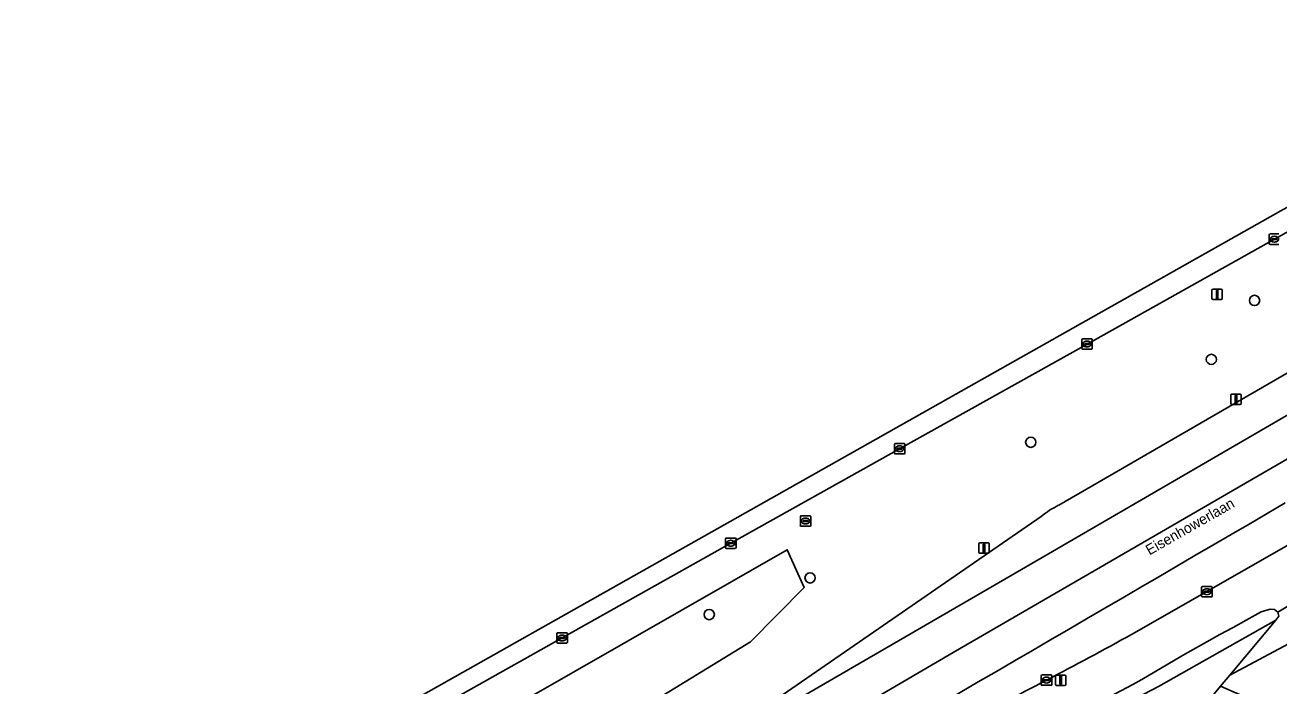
# Model space of a CAD drawing. Extents: x 162879 to 165540, y 384011 to 385181.
# Drawn here: x 163546.4 to 163666.7, y 384643.9 to 384707.4 of the extents above; entities that cross this region are included whole.
import ezdxf

# ---------------------------------------------------------------- set-up
doc = ezdxf.new("R2010")
doc.units = 0
for name, color, linetype in [('IMGEO_Berm_groen', 7, 'Continuous'), ('IMGEO_Boom', 7, 'Continuous'), ('IMGEO_Groenvoorziening', 7, 'Continuous'), ('IMGEO_Kolk', 7, 'Continuous'), ('IMGEO_Lichtmast', 7, 'Continuous'), ('IMGEO_Loofbos', 7, 'Continuous'), ('IMGEO_Openbare_ruimte_label', 7, 'Continuous'), ('IMGEO_Rijbaan_regionaal_gesloten', 7, 'Continuous'), ('IMGEO_Rioolput', 7, 'Continuous'), ('IMGEO_Verkeersbordpaal', 7, 'Continuous'), ('IMGEO_Waterloop', 7, 'Continuous')]:
    doc.layers.add(name, color=color, linetype=linetype)

msp = doc.modelspace()

# ---------------------------------------------------------------- linework, layer by layer
at = {"layer": 'IMGEO_Berm_groen'}
for points in [[(163645.56, 384661.26), (163686.54, 384684.98), (163686.81, 384686.29), (163689.39, 384698.58), (163689.66, 384699.88), (163684.21, 384696.82), (163666.27, 384686.81), (163648.28, 384676.74), (163630.3, 384666.69), (163614.1, 384657.62), (163597.91, 384648.53), (163579.95, 384638.44), (163562.02, 384628.39), (163545.84, 384619.24), (163530.43, 384610.54), (163529.66, 384610.1), (163512.63, 384600.42), (163500, 384593.26), (163480.31, 384582.09), (163463.28, 384572.44), (163447.16, 384563.2)], [(163353.26, 384484.91), (163378.88, 384500), (163500, 384571.65), (163511.91, 384578.65), (163540.1, 384595.31), (163582.45, 384620.32), (163604.63, 384633.3), (163605.88, 384634.03), (163607.57, 384635.13), (163643.89, 384660.19)], [(163378.63, 384521.33), (163404.48, 384536), (163407.91, 384535.21), (163426.45, 384541.49), (163485.44, 384571.92), (163489.38, 384582.36), (163520.67, 384600.07), (163532.64, 384607.06), (163548.08, 384616.08), (163619.51, 384657), (163621.14, 384653.38), (163616, 384648.15), (163607.16, 384642.74), (163598.58, 384634.69), (163569.11, 384617.76), (163564.61, 384617.78), (163539.14, 384600), (163510.29, 384581.32), (163511.13, 384579.94), (163414.38, 384522.86)]]:
    msp.add_lwpolyline(points, dxfattribs=at)
msp.add_arc((163649.35, 384653.49), 8.65, 116.0222, 129.1558, dxfattribs=at)
at = {"layer": 'IMGEO_Boom'}
for centre in [(163664.36, 384680.93), (163660.21, 384675.27), (163642.88, 384667.31), (163621.7, 384654.29), (163612.03, 384650.77)]:
    msp.add_circle(centre, 0.489, dxfattribs=at)
at = {"layer": 'IMGEO_Groenvoorziening'}
for points in [[(163700.79, 384671.42), (163693.63, 384672.35), (163691.95, 384671.4), (163675.85, 384662.17), (163659.79, 384652.97), (163652.55, 384648.86)], [(163641.19, 384638), (163641.88, 384638.33), (163643.31, 384639.13), (163644.64, 384639.9), (163645.83, 384640.56), (163647.11, 384641.22), (163648.4, 384641.87), (163649.7, 384642.51), (163650.99, 384643.16), (163652.69, 384644.05), (163653.54, 384644.53), (163654.79, 384645.26), (163656.03, 384646), (163657.27, 384646.74), (163657.94, 384647.13), (163659.77, 384648.16), (163661.02, 384648.85), (163662.29, 384649.54), (163663.56, 384650.24), (163664.98, 384651.04), (163665.84, 384651.28), (163666.27, 384651.27), (163666.58, 384651), (163700.79, 384671.42)], [(163622.41, 384619.42), (163627.18, 384622.62), (163631.97, 384625.79), (163636.77, 384628.93), (163642.16, 384632.05), (163647.67, 384634.95), (163653.29, 384637.61), (163658.74, 384641.08), (163661.1, 384643.89), (163661.98, 384644.94), (163666.4, 384650.22), (163655.13, 384643.87), (163643.74, 384637.9), (163641.42, 384636.9)]]:
    msp.add_lwpolyline(points, dxfattribs=at)
msp.add_arc((163453.71, 385009.48), 411.81, 296.294, 298.872, dxfattribs=at)
at = {"layer": 'IMGEO_Kolk'}
for p, q in [((163665.77, 384686.38), (163665.77, 384687.24)), ((163665.84, 384687.31), (163666.7, 384687.31)), ((163666.03, 384686.8), (163666.03, 384686.82)), ((163666.07, 384686.85), (163666.47, 384686.85)), ((163666.46, 384686.77), (163666.07, 384686.77)), ((163666.28, 384686.53), (163666.25, 384686.53)), ((163666.26, 384687.09), (163666.28, 384687.09)), ((163666.51, 384686.82), (163666.51, 384686.8)), ((163666.7, 384686.31), (163665.84, 384686.31)), ((163647.78, 384676.31), (163647.78, 384677.17)), ((163647.86, 384677.24), (163648.71, 384677.24)), ((163648.04, 384676.73), (163648.04, 384676.75)), ((163648.09, 384676.78), (163648.48, 384676.78)), ((163648.27, 384677.02), (163648.3, 384677.02)), ((163648.53, 384676.75), (163648.53, 384676.73)), ((163648.78, 384677.17), (163648.78, 384676.31)), ((163648.71, 384676.24), (163647.86, 384676.24)), ((163648.48, 384676.7), (163648.08, 384676.7)), ((163648.29, 384676.46), (163648.27, 384676.46)), ((163629.8, 384666.26), (163629.8, 384667.11)), ((163629.87, 384667.19), (163630.73, 384667.19)), ((163630.8, 384667.11), (163630.8, 384666.26)), ((163630.73, 384666.19), (163629.87, 384666.19)), ((163630.06, 384666.68), (163630.06, 384666.69)), ((163630.1, 384666.73), (163630.5, 384666.73)), ((163630.5, 384666.64), (163630.1, 384666.64)), ((163630.31, 384666.41), (163630.28, 384666.41)), ((163630.29, 384666.97), (163630.31, 384666.97)), ((163630.54, 384666.69), (163630.54, 384666.68)), ((163613.6, 384657.2), (163613.6, 384658.05)), ((163613.68, 384658.12), (163614.53, 384658.12)), ((163613.86, 384657.62), (163613.86, 384657.63)), ((163613.9, 384657.67), (163614.3, 384657.67)), ((163614.3, 384657.58), (163613.9, 384657.58)), ((163614.09, 384657.9), (163614.11, 384657.9)), ((163614.34, 384657.63), (163614.34, 384657.62)), ((163614.6, 384658.05), (163614.6, 384657.2)), ((163614.53, 384657.12), (163613.68, 384657.12)), ((163614.11, 384657.34), (163614.09, 384657.34)), ((163659.28, 384652.54), (163659.28, 384653.39)), ((163659.36, 384653.46), (163660.21, 384653.46)), ((163659.54, 384652.96), (163659.54, 384652.97)), ((163659.98, 384652.92), (163659.58, 384652.92)), ((163659.59, 384653.01), (163659.98, 384653.01)), ((163659.77, 384653.24), (163659.8, 384653.24)), ((163659.79, 384652.68), (163659.77, 384652.68)), ((163660.03, 384652.97), (163660.03, 384652.96)), ((163660.29, 384653.39), (163660.29, 384652.54)), ((163660.21, 384652.46), (163659.36, 384652.46)), ((163597.41, 384648.1), (163597.41, 384648.95)), ((163597.48, 384649.02), (163598.34, 384649.02)), ((163598.34, 384648.02), (163597.48, 384648.02)), ((163597.67, 384648.52), (163597.67, 384648.53)), ((163597.71, 384648.57), (163598.11, 384648.57)), ((163598.11, 384648.48), (163597.71, 384648.48)), ((163597.92, 384648.24), (163597.89, 384648.24)), ((163597.9, 384648.8), (163597.92, 384648.8)), ((163598.15, 384648.53), (163598.15, 384648.52)), ((163598.41, 384648.95), (163598.41, 384648.1)), ((163643.89, 384644.05), (163643.89, 384644.91)), ((163643.97, 384644.98), (163644.82, 384644.98)), ((163644.15, 384644.47), (163644.15, 384644.49)), ((163644.59, 384644.44), (163644.19, 384644.44)), ((163644.2, 384644.52), (163644.59, 384644.52)), ((163644.38, 384644.76), (163644.41, 384644.76)), ((163644.64, 384644.49), (163644.64, 384644.47)), ((163644.9, 384644.91), (163644.9, 384644.05)), ((163644.82, 384643.98), (163643.97, 384643.98)), ((163644.4, 384644.2), (163644.38, 384644.2))]:
    msp.add_line(p, q, dxfattribs=at)
for points in [[(163665.77, 384686.38), (163665.77, 384687.24)], [(163665.84, 384687.31), (163666.7, 384687.31)], [(163666.7, 384686.31), (163665.84, 384686.31)], [(163647.78, 384676.31), (163647.78, 384677.17)], [(163647.86, 384677.24), (163648.71, 384677.24)], [(163648.78, 384677.17), (163648.78, 384676.31)], [(163648.71, 384676.24), (163647.86, 384676.24)], [(163629.8, 384666.26), (163629.8, 384667.11)], [(163629.87, 384667.19), (163630.73, 384667.19)], [(163630.8, 384667.11), (163630.8, 384666.26)], [(163630.73, 384666.19), (163629.87, 384666.19)], [(163613.6, 384657.2), (163613.6, 384658.05)], [(163613.68, 384658.12), (163614.53, 384658.12)], [(163614.6, 384658.05), (163614.6, 384657.2)], [(163614.53, 384657.12), (163613.68, 384657.12)], [(163659.28, 384652.54), (163659.28, 384653.39)], [(163659.36, 384653.46), (163660.21, 384653.46)], [(163660.29, 384653.39), (163660.29, 384652.54)], [(163660.21, 384652.46), (163659.36, 384652.46)], [(163597.41, 384648.1), (163597.41, 384648.95)], [(163597.48, 384649.02), (163598.34, 384649.02)], [(163598.34, 384648.02), (163597.48, 384648.02)], [(163598.41, 384648.95), (163598.41, 384648.1)], [(163643.89, 384644.05), (163643.89, 384644.91)], [(163643.97, 384644.98), (163644.82, 384644.98)], [(163644.9, 384644.91), (163644.9, 384644.05)], [(163644.82, 384643.98), (163643.97, 384643.98)]]:
    msp.add_lwpolyline(points, dxfattribs=at)
for centre, radius, start, end in [((163665.84, 384687.23), 0.0765, 91.552, 178.448), ((163665.84, 384687.23), 0.0765, 91.552, 178.448), ((163665.84, 384686.39), 0.0765, 181.552, 268.448), ((163665.84, 384686.39), 0.0765, 181.552, 268.448), ((163666.07, 384686.81), 0.0403, 85.8775, 175.7526), ((163666.06, 384686.8), 0.0366, 178.938, 274.7102), ((163666.47, 384686.81), 0.043, 264.8664, 352.4533), ((163666.47, 384686.81), 0.0386, 1.7309, 96.639), ((163647.86, 384677.16), 0.0765, 91.552, 178.448), ((163647.86, 384677.16), 0.0765, 91.552, 178.448), ((163648.08, 384676.74), 0.0403, 85.8775, 175.7526), ((163648.08, 384676.73), 0.0366, 178.938, 274.7102), ((163648.49, 384676.74), 0.0386, 1.7309, 96.639), ((163648.48, 384676.74), 0.043, 264.8664, 352.4533), ((163648.71, 384677.16), 0.0765, 1.552, 88.448), ((163648.71, 384677.16), 0.0765, 1.552, 88.448), ((163647.86, 384676.32), 0.0765, 181.552, 268.448), ((163647.86, 384676.32), 0.0765, 181.552, 268.448), ((163648.71, 384676.32), 0.0765, 271.552, 358.448), ((163648.71, 384676.32), 0.0765, 271.552, 358.448), ((163629.88, 384667.11), 0.0765, 91.552, 178.448), ((163629.88, 384667.11), 0.0765, 91.552, 178.448), ((163630.72, 384667.11), 0.0765, 1.552, 88.448), ((163630.72, 384667.11), 0.0765, 1.552, 88.448), ((163629.88, 384666.26), 0.0765, 181.552, 268.448), ((163629.88, 384666.26), 0.0765, 181.552, 268.448), ((163630.1, 384666.69), 0.0403, 85.8775, 175.7526), ((163630.09, 384666.68), 0.0366, 178.938, 274.7102), ((163630.5, 384666.69), 0.0386, 1.7309, 96.639), ((163630.5, 384666.69), 0.043, 264.8664, 352.4533), ((163630.72, 384666.26), 0.0765, 271.552, 358.448), ((163630.72, 384666.26), 0.0765, 271.552, 358.448), ((163613.68, 384658.05), 0.0765, 91.552, 178.448), ((163613.68, 384658.05), 0.0765, 91.552, 178.448), ((163613.9, 384657.63), 0.0403, 85.8775, 175.7526), ((163613.9, 384657.62), 0.0366, 178.938, 274.7102), ((163614.31, 384657.63), 0.0386, 1.7309, 96.639), ((163614.3, 384657.62), 0.043, 264.8664, 352.4533), ((163614.53, 384658.05), 0.0765, 1.552, 88.448), ((163614.53, 384658.05), 0.0765, 1.552, 88.448), ((163613.68, 384657.2), 0.0765, 181.552, 268.448), ((163613.68, 384657.2), 0.0765, 181.552, 268.448), ((163614.53, 384657.2), 0.0765, 271.552, 358.448), ((163614.53, 384657.2), 0.0765, 271.552, 358.448), ((163659.36, 384653.39), 0.0765, 91.552, 178.448), ((163659.36, 384653.39), 0.0765, 91.552, 178.448), ((163659.58, 384652.97), 0.0403, 85.8775, 175.7526), ((163659.58, 384652.96), 0.0366, 178.938, 274.7102), ((163659.99, 384652.97), 0.0386, 1.7309, 96.639), ((163659.98, 384652.96), 0.043, 264.8664, 352.4533), ((163660.21, 384653.39), 0.0765, 1.552, 88.448), ((163660.21, 384653.39), 0.0765, 1.552, 88.448), ((163659.36, 384652.54), 0.0765, 181.552, 268.448), ((163659.36, 384652.54), 0.0765, 181.552, 268.448), ((163660.21, 384652.54), 0.0765, 271.552, 358.448), ((163660.21, 384652.54), 0.0765, 271.552, 358.448), ((163597.49, 384648.95), 0.0765, 91.552, 178.448), ((163597.49, 384648.95), 0.0765, 91.552, 178.448), ((163597.49, 384648.1), 0.0765, 181.552, 268.448), ((163597.49, 384648.1), 0.0765, 181.552, 268.448), ((163597.71, 384648.53), 0.0403, 85.8775, 175.7526), ((163597.7, 384648.52), 0.0366, 178.938, 274.7102), ((163598.11, 384648.53), 0.0386, 1.7309, 96.639), ((163598.11, 384648.52), 0.043, 264.8664, 352.4533), ((163598.33, 384648.95), 0.0765, 1.552, 88.448), ((163598.33, 384648.95), 0.0765, 1.552, 88.448), ((163598.33, 384648.1), 0.0765, 271.552, 358.448), ((163598.33, 384648.1), 0.0765, 271.552, 358.448), ((163643.97, 384644.9), 0.0765, 91.552, 178.448), ((163643.97, 384644.9), 0.0765, 91.552, 178.448), ((163644.19, 384644.48), 0.0403, 85.8775, 175.7526), ((163644.19, 384644.47), 0.0366, 178.938, 274.7102), ((163644.6, 384644.48), 0.0386, 1.7309, 96.639), ((163644.59, 384644.48), 0.043, 264.8664, 352.4533), ((163644.82, 384644.9), 0.0765, 1.552, 88.448), ((163644.82, 384644.9), 0.0765, 1.552, 88.448), ((163643.97, 384644.05), 0.0765, 181.552, 268.448), ((163643.97, 384644.05), 0.0765, 181.552, 268.448), ((163644.82, 384644.05), 0.0765, 271.552, 358.448), ((163644.82, 384644.05), 0.0765, 271.552, 358.448)]:
    msp.add_arc(centre, radius, start, end, dxfattribs=at)
for centre, major_axis, ratio, start_param, end_param in [((163666.26, 384686.81), (-0.387, 0.002), 0.722429, 4.712389, 7.853982), ((163666.28, 384686.81), (-0.39, 0.002), 0.717154, 1.570796, 4.712389), ((163648.27, 384676.74), (-0.387, 0.002), 0.722429, 4.712389, 7.853982), ((163648.29, 384676.74), (-0.39, 0.002), 0.717154, 1.570796, 4.712389), ((163630.29, 384666.69), (-0.387, 0.002), 0.722429, 4.712389, 7.853982), ((163630.31, 384666.69), (-0.39, 0.002), 0.717154, 1.570796, 4.712389), ((163614.09, 384657.62), (-0.387, 0.002), 0.722429, 4.712389, 7.853982), ((163614.11, 384657.62), (-0.39, 0.002), 0.717154, 1.570796, 4.712389), ((163659.77, 384652.96), (-0.387, 0.002), 0.722429, 4.712389, 7.853982), ((163659.8, 384652.96), (-0.39, 0.002), 0.717154, 1.570796, 4.712389), ((163597.9, 384648.52), (-0.387, 0.002), 0.722429, 4.712389, 7.853982), ((163597.92, 384648.52), (-0.39, 0.002), 0.717154, 1.570796, 4.712389), ((163644.38, 384644.48), (-0.387, 0.002), 0.722429, 4.712389, 7.853982), ((163644.41, 384644.48), (-0.39, 0.002), 0.717154, 1.570796, 4.712389)]:
    msp.add_ellipse(centre, major_axis=major_axis, ratio=ratio, start_param=start_param, end_param=end_param, dxfattribs=at)
at = {"layer": 'IMGEO_Lichtmast'}
for p, q in [((163662.19, 384671.93), (163662.98, 384671.93)), ((163662.98, 384671.93), (163662.19, 384671.93)), ((163662.09, 384671.03), (163662.09, 384671.83)), ((163662.09, 384671.83), (163662.09, 384671.03)), ((163662.98, 384670.93), (163662.19, 384670.93)), ((163662.19, 384670.93), (163662.98, 384670.93)), ((163663.08, 384671.83), (163663.08, 384671.03)), ((163663.08, 384671.03), (163663.08, 384671.83)), ((163637.89, 384656.77), (163637.89, 384657.57)), ((163637.89, 384657.57), (163637.89, 384656.77)), ((163637.99, 384657.67), (163638.78, 384657.67)), ((163638.78, 384657.67), (163637.99, 384657.67)), ((163638.88, 384657.57), (163638.88, 384656.77)), ((163638.88, 384656.77), (163638.88, 384657.57)), ((163638.78, 384656.67), (163637.99, 384656.67)), ((163637.99, 384656.67), (163638.78, 384656.67)), ((163645.26, 384644.07), (163645.26, 384644.87)), ((163645.26, 384644.87), (163645.26, 384644.07)), ((163645.36, 384644.97), (163646.14, 384644.97)), ((163646.14, 384644.97), (163645.36, 384644.97)), ((163646.24, 384644.87), (163646.24, 384644.07)), ((163646.24, 384644.07), (163646.24, 384644.87)), ((163646.14, 384643.97), (163645.36, 384643.97)), ((163645.36, 384643.97), (163646.14, 384643.97))]:
    msp.add_line(p, q, dxfattribs=at)
for points in [[(163662.51, 384671.81), (163662.66, 384671.81), (163662.66, 384671.06), (163662.51, 384671.06), (163662.51, 384671.81)], [(163638.31, 384657.54), (163638.46, 384657.54), (163638.46, 384656.79), (163638.31, 384656.79), (163638.31, 384657.54)], [(163645.68, 384644.85), (163645.83, 384644.85), (163645.83, 384644.1), (163645.68, 384644.1), (163645.68, 384644.85)]]:
    msp.add_lwpolyline(points, dxfattribs=at)
for centre, start, end in [((163662.19, 384671.83), 90, 180), ((163662.19, 384671.83), 90, 180), ((163662.98, 384671.83), 0, 90), ((163662.98, 384671.83), 360, 90), ((163662.19, 384671.03), 180, 270), ((163662.19, 384671.03), 180, 270), ((163662.98, 384671.03), 270, 0), ((163662.98, 384671.03), 270, 0), ((163637.99, 384657.57), 90, 180), ((163637.99, 384657.57), 90, 180), ((163638.78, 384657.57), 0, 90), ((163638.78, 384657.57), 360, 90), ((163637.99, 384656.77), 180, 270), ((163637.99, 384656.77), 180, 270), ((163638.78, 384656.77), 270, 0), ((163638.78, 384656.77), 270, 0), ((163645.36, 384644.87), 90, 180), ((163645.36, 384644.87), 90, 180), ((163646.14, 384644.87), 0, 90), ((163646.14, 384644.87), 360, 90), ((163645.36, 384644.07), 180, 270), ((163645.36, 384644.07), 180, 270), ((163646.14, 384644.07), 270, 0), ((163646.14, 384644.07), 270, 0)]:
    msp.add_arc(centre, 0.1, start, end, dxfattribs=at)
at = {"layer": 'IMGEO_Loofbos'}
for points in [[(163721.3, 384668.75), (163700.79, 384671.42), (163666.58, 384651), (163666.68, 384650.61), (163666.4, 384650.22), (163661.98, 384644.94), (163672.75, 384650.73), (163721.27, 384630.05), (163753.57, 384605.7), (163752.65, 384603.71), (163661.1, 384643.89), (163658.74, 384641.08), (163653.29, 384637.61), (163712.39, 384610.59), (163761.87, 384588.1), (163750.09, 384548.04), (163749.2, 384545.1), (163740.83, 384514.99)], [(163414.38, 384522.86), (163511.13, 384579.94), (163510.29, 384581.32), (163539.14, 384600), (163564.61, 384617.78), (163569.11, 384617.76), (163598.58, 384634.69), (163607.16, 384642.74), (163616, 384648.15), (163621.14, 384653.38), (163619.51, 384657), (163548.08, 384616.08), (163532.64, 384607.06), (163520.67, 384600.07), (163489.38, 384582.36), (163485.44, 384571.92), (163426.45, 384541.49), (163407.91, 384535.21), (163404.48, 384536), (163378.63, 384521.33)]]:
    msp.add_lwpolyline(points, dxfattribs=at)
msp.add_lwpolyline([(163752.65, 384603.71), (163753.57, 384605.7), (163721.27, 384630.05), (163672.75, 384650.73), (163661.98, 384644.94), (163661.1, 384643.89)], close=True, dxfattribs=at)
at = {"layer": 'IMGEO_Rijbaan_regionaal_gesloten'}
for points in [[(163447.16, 384563.2), (163463.28, 384572.44), (163480.31, 384582.09), (163500, 384593.26), (163512.63, 384600.42), (163529.66, 384610.1), (163530.43, 384610.54), (163545.84, 384619.24), (163562.02, 384628.39), (163579.95, 384638.44), (163597.91, 384648.53), (163614.1, 384657.62), (163630.3, 384666.69), (163648.28, 384676.74), (163666.27, 384686.81), (163684.21, 384696.82), (163689.66, 384699.88), (163700.35, 384705.88), (163699.55, 384707.36), (163667.11, 384689.65), (163488.66, 384588.94), (163262.49, 384457.04)], [(163707.57, 384692.98), (163705.78, 384696.11), (163686.54, 384684.98), (163645.56, 384661.26)], [(163643.89, 384660.19), (163607.57, 384635.13), (163642, 384655.11), (163694.56, 384685.62), (163707.57, 384692.98)], [(163709.33, 384689.89), (163704.46, 384687.12), (163635.44, 384647.13), (163606.44, 384630.17), (163608.36, 384626.86), (163611.86, 384629.15)], [(163652.55, 384648.86), (163659.79, 384652.97), (163675.85, 384662.17), (163691.95, 384671.4)]]:
    msp.add_lwpolyline(points, dxfattribs=at)
msp.add_lwpolyline([(163709.33, 384689.89), (163707.57, 384692.98), (163694.56, 384685.62), (163642, 384655.11), (163607.57, 384635.13), (163605.88, 384634.03), (163604.63, 384633.3), (163606.44, 384630.17), (163635.44, 384647.13), (163704.46, 384687.12)], close=True, dxfattribs=at)
for centre, radius, start, end in [((128435.81, 444998.52), 69869.99, 300.2285172, 300.2811439), ((128435.81, 444998.52), 69869.99, 300.2285172, 300.2811439), ((163649.35, 384653.49), 8.65, 116.0222, 129.1558), ((163453.71, 385009.48), 411.81, 296.294, 298.872)]:
    msp.add_arc(centre, radius, start, end, dxfattribs=at)
at = {"layer": 'IMGEO_Rioolput'}
for p, q in [((163620.77, 384659.32), (163620.77, 384660.17)), ((163620.84, 384660.25), (163621.69, 384660.25)), ((163621.26, 384660.03), (163621.28, 384660.03)), ((163621.77, 384660.17), (163621.77, 384659.32)), ((163621.69, 384659.25), (163620.84, 384659.25)), ((163621.03, 384659.74), (163621.03, 384659.75)), ((163621.07, 384659.79), (163621.47, 384659.79)), ((163621.46, 384659.7), (163621.07, 384659.7)), ((163621.28, 384659.47), (163621.25, 384659.47)), ((163621.51, 384659.75), (163621.51, 384659.74))]:
    msp.add_line(p, q, dxfattribs=at)
for points in [[(163620.77, 384659.32), (163620.77, 384660.17)], [(163620.84, 384660.25), (163621.69, 384660.25)], [(163621.77, 384660.17), (163621.77, 384659.32)], [(163621.69, 384659.25), (163620.84, 384659.25)]]:
    msp.add_lwpolyline(points, dxfattribs=at)
for centre, radius, start, end in [((163620.84, 384660.17), 0.0765, 91.552, 178.448), ((163620.84, 384660.17), 0.0765, 91.552, 178.448), ((163621.69, 384660.17), 0.0765, 1.552, 88.448), ((163621.69, 384660.17), 0.0765, 1.552, 88.448), ((163620.84, 384659.32), 0.0765, 181.552, 268.448), ((163620.84, 384659.32), 0.0765, 181.552, 268.448), ((163621.07, 384659.75), 0.0403, 85.8775, 175.7526), ((163621.06, 384659.74), 0.0366, 178.938, 274.7102), ((163621.47, 384659.75), 0.043, 264.8664, 352.4533), ((163621.47, 384659.75), 0.0386, 1.7309, 96.639), ((163621.69, 384659.32), 0.0765, 271.552, 358.448), ((163621.69, 384659.32), 0.0765, 271.552, 358.448)]:
    msp.add_arc(centre, radius, start, end, dxfattribs=at)
for centre, major_axis, ratio, start_param, end_param in [((163621.25, 384659.75), (-0.387, 0.002), 0.722429, 4.712389, 7.853982), ((163621.28, 384659.75), (-0.39, 0.002), 0.717154, 1.570796, 4.712389)]:
    msp.add_ellipse(centre, major_axis=major_axis, ratio=ratio, start_param=start_param, end_param=end_param, dxfattribs=at)
at = {"layer": 'IMGEO_Verkeersbordpaal'}
for p, q in [((163660.27, 384681.12), (163660.27, 384681.91)), ((163660.27, 384681.91), (163660.27, 384681.12)), ((163660.37, 384682.01), (163661.16, 384682.01)), ((163661.16, 384682.01), (163660.37, 384682.01)), ((163661.26, 384681.91), (163661.26, 384681.12)), ((163661.26, 384681.12), (163661.26, 384681.91)), ((163661.16, 384681.02), (163660.37, 384681.02)), ((163660.37, 384681.02), (163661.16, 384681.02))]:
    msp.add_line(p, q, dxfattribs=at)
msp.add_lwpolyline([(163660.69, 384681.89), (163660.84, 384681.89), (163660.84, 384681.14), (163660.69, 384681.14), (163660.69, 384681.89)], dxfattribs=at)
for centre, start, end in [((163660.37, 384681.91), 90, 180), ((163660.37, 384681.91), 90, 180), ((163661.16, 384681.91), 0, 90), ((163661.16, 384681.91), 360, 90), ((163660.37, 384681.12), 180, 270), ((163660.37, 384681.12), 180, 270), ((163661.16, 384681.12), 270, 0), ((163661.16, 384681.12), 270, 0)]:
    msp.add_arc(centre, 0.1, start, end, dxfattribs=at)
at = {"layer": 'IMGEO_Waterloop'}
msp.add_lwpolyline([(163655.13, 384643.87), (163666.4, 384650.22), (163666.68, 384650.61), (163666.58, 384651), (163666.27, 384651.27), (163665.84, 384651.28), (163664.98, 384651.04), (163663.56, 384650.24), (163662.29, 384649.54), (163661.02, 384648.85), (163659.77, 384648.16), (163657.94, 384647.13), (163657.27, 384646.74), (163656.03, 384646), (163654.79, 384645.26), (163653.54, 384644.53), (163652.69, 384644.05), (163650.99, 384643.16)], dxfattribs=at)

# ---------------------------------------------------------------- texts
at = {"layer": 'IMGEO_Openbare_ruimte_label'}
msp.add_text('Eisenhowerlaan', height=1, rotation=29.6667, dxfattribs=at).set_placement((163654.27, 384656.44))

doc.saveas('drawing.dxf')
